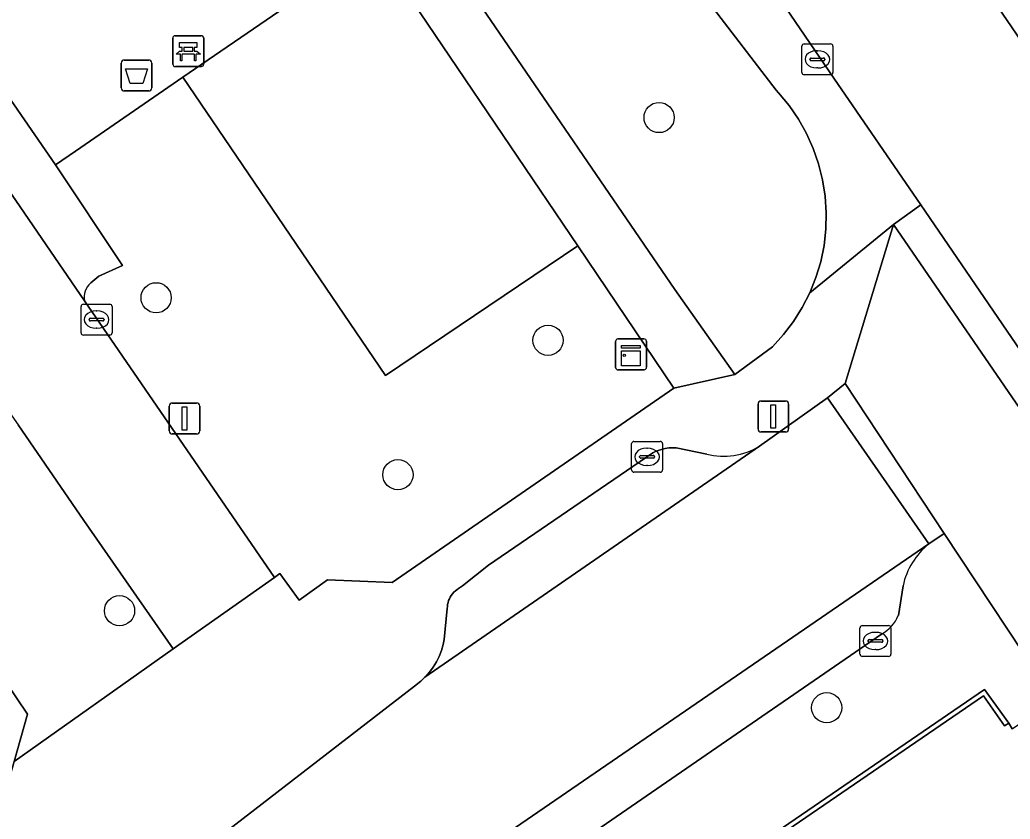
# Model space of a CAD drawing. Extents: x 157445 to 158888, y 383061 to 384688.
# Drawn here: x 158208.01 to 158240.06, y 383611.7 to 383637.57 of the extents above; entities that cross this region are included whole.
import ezdxf

# ---------------------------------------------------------------- set-up
doc = ezdxf.new("R2010")
doc.units = 0
for name, color, linetype in [('IMGEO_Afvalbak', 7, 'Continuous'), ('IMGEO_Bank', 7, 'Continuous'), ('IMGEO_Boom', 7, 'Continuous'), ('IMGEO_Erf', 7, 'Continuous'), ('IMGEO_Groenvoorziening', 7, 'Continuous'), ('IMGEO_Kast', 7, 'Continuous'), ('IMGEO_Kolk', 7, 'Continuous'), ('IMGEO_Lichtmast', 7, 'Continuous'), ('IMGEO_Muur', 7, 'Continuous'), ('IMGEO_Parkeervlak_open', 7, 'Continuous'), ('IMGEO_Rijbaan_lokaal_open', 7, 'Continuous'), ('IMGEO_Voetpad_open', 7, 'Continuous')]:
    doc.layers.add(name, color=color, linetype=linetype)

msp = doc.modelspace()

# ---------------------------------------------------------------- linework, layer by layer
at = {"layer": 'IMGEO_Afvalbak'}
for p, q in [((158211.295, 383635.364), (158211.295, 383636.164)), ((158211.295, 383636.164), (158211.295, 383635.364)), ((158211.395, 383636.264), (158212.185, 383636.264)), ((158212.185, 383636.264), (158211.395, 383636.264)), ((158212.285, 383636.164), (158212.285, 383635.364)), ((158212.285, 383635.364), (158212.285, 383636.164)), ((158212.185, 383635.264), (158211.395, 383635.264)), ((158211.395, 383635.264), (158212.185, 383635.264))]:
    msp.add_line(p, q, dxfattribs=at)
msp.add_lwpolyline([(158211.438, 383635.978), (158212.142, 383635.978), (158211.993, 383635.508), (158211.587, 383635.508), (158211.438, 383635.978)], dxfattribs=at)
for centre, start, end in [((158211.395, 383636.164), 90, 180), ((158211.395, 383636.164), 90, 180), ((158212.185, 383636.164), 0, 90), ((158212.185, 383636.164), 360, 90), ((158211.395, 383635.364), 180, 270), ((158211.395, 383635.364), 180, 270), ((158212.185, 383635.364), 270, 0), ((158212.185, 383635.364), 270, 0)]:
    msp.add_arc(centre, 0.1, start, end, dxfattribs=at)
at = {"layer": 'IMGEO_Bank'}
for p, q in [((158212.963, 383636.128), (158212.963, 383636.969)), ((158212.963, 383636.969), (158212.963, 383636.128)), ((158213.038, 383637.053), (158213.879, 383637.053)), ((158213.879, 383637.053), (158213.038, 383637.053)), ((158213.963, 383636.978), (158213.963, 383636.137)), ((158213.963, 383636.137), (158213.963, 383636.978)), ((158213.272, 383636.559), (158213.272, 383636.665)), ((158213.316, 383636.665), (158213.316, 383636.559)), ((158213.604, 383636.671), (158213.322, 383636.671)), ((158213.322, 383636.553), (158213.604, 383636.553)), ((158213.61, 383636.559), (158213.61, 383636.665)), ((158213.654, 383636.665), (158213.654, 383636.559)), ((158213.66, 383636.451), (158213.267, 383636.451)), ((158213.888, 383636.053), (158213.047, 383636.053)), ((158213.047, 383636.053), (158213.888, 383636.053))]:
    msp.add_line(p, q, dxfattribs=at)
for points in [[(158213.266, 383636.671), (158213.18, 383636.671), (158213.18, 383636.832), (158213.743, 383636.832), (158213.743, 383636.671), (158213.66, 383636.671)], [(158213.21, 383636.451), (158213.068, 383636.451), (158213.18, 383636.553), (158213.266, 383636.553)], [(158213.66, 383636.553), (158213.743, 383636.553), (158213.855, 383636.451), (158213.716, 383636.451)], [(158213.26, 383636.444), (158213.26, 383636.237), (158213.217, 383636.237), (158213.217, 383636.444)], [(158213.71, 383636.444), (158213.71, 383636.237), (158213.666, 383636.237), (158213.666, 383636.444)]]:
    msp.add_lwpolyline(points, dxfattribs=at)
for centre, radius, start, end in [((158213.041, 383636.975), 0.0779, 92.4484, 184.2845), ((158213.041, 383636.975), 0.0779, 92.4484, 184.2845), ((158213.885, 383636.975), 0.0779, 2.4484, 94.2845), ((158213.885, 383636.975), 0.0779, 2.4484, 94.2845), ((158213.265, 383636.664), 0.00671, 2.8957, 87.1043), ((158213.265, 383636.56), 0.00671, 272.8957, 357.1043), ((158213.322, 383636.664), 0.00671, 92.8957, 177.1043), ((158213.322, 383636.56), 0.00671, 182.8957, 267.1043), ((158213.604, 383636.664), 0.00671, 2.8957, 87.1043), ((158213.604, 383636.56), 0.00671, 272.8957, 357.1043), ((158213.661, 383636.664), 0.00671, 92.8957, 177.1043), ((158213.661, 383636.56), 0.00671, 182.8957, 267.1043), ((158213.21, 383636.444), 0.00671, 2.8957, 87.1043), ((158213.267, 383636.444), 0.00671, 92.8957, 177.1043), ((158213.659, 383636.444), 0.00671, 2.8957, 87.1043), ((158213.716, 383636.444), 0.00671, 92.8957, 177.1043), ((158213.041, 383636.131), 0.0779, 182.4484, 274.2845), ((158213.041, 383636.131), 0.0779, 182.4484, 274.2845), ((158213.885, 383636.131), 0.0779, 272.4484, 4.2845), ((158213.885, 383636.131), 0.0779, 272.4484, 4.2845)]:
    msp.add_arc(centre, radius, start, end, dxfattribs=at)
at = {"layer": 'IMGEO_Boom'}
for centre in [(158228.7, 383634.403), (158212.424, 383628.57), (158225.106, 383627.194), (158220.248, 383622.843), (158211.24, 383618.442), (158234.124, 383615.304)]:
    msp.add_circle(centre, 0.489, dxfattribs=at)
at = {"layer": 'IMGEO_Erf'}
for points in [[(158175.512, 383620.329), (158177.532, 383617.377), (158179.694, 383614.218), (158177.283, 383612.568), (158187.355, 383597.849), (158207.263, 383611.595), (158207.826, 383613.566), (158208.263, 383615.093), (158205.841, 383618.66), (158173.059, 383666.844)], [(158240.122, 383614.615), (158240.015, 383614.801), (158239.881, 383614.717), (158239.2, 383615.691), (158215.763, 383599.631), (158215.929, 383599.377), (158215.792, 383599.296), (158215.538, 383599.669), (158207.907, 383594.462), (158208.164, 383594.074), (158208.035, 383593.982), (158207.86, 383594.239), (158192.558, 383583.752), (158193.231, 383582.756), (158193.094, 383582.665), (158193.198, 383582.481), (158193.29, 383582.542), (158193.385, 383582.412), (158192.146, 383581.575), (158209.881, 383555.629)]]:
    msp.add_lwpolyline(points, dxfattribs=at)
at = {"layer": 'IMGEO_Groenvoorziening'}
for points in [[(158228.79, 383640.12), (158213.641, 383662.216), (158208.659, 383658.894), (158229.21, 383628.839), (158231.151, 383626.09), (158232.369, 383626.986), (158232.728, 383627.38), (158233.051, 383627.805), (158233.334, 383628.257), (158233.576, 383628.732), (158233.775, 383629.227), (158233.928, 383629.738), (158234.036, 383630.261), (158234.096, 383630.791), (158234.108, 383631.324), (158234.073, 383631.856), (158233.991, 383632.383), (158233.861, 383632.9), (158233.686, 383633.404), (158233.467, 383633.891), (158233.205, 383634.355), (158232.903, 383634.795), (158232.562, 383635.205), (158232.486, 383635.288)], [(158219.497, 383639.971), (158213.292, 383635.708), (158219.843, 383626.05), (158226.067, 383630.251)]]:
    msp.add_lwpolyline(points, close=True, dxfattribs=at)
for points in [[(158213.292, 383635.708), (158209.812, 383633.318), (158209.168, 383632.875), (158211.334, 383629.618), (158210.566, 383629.271), (158210.311, 383629.05)], [(158210.111, 383628.469), (158216.252, 383619.518), (158216.428, 383619.642), (158217.056, 383618.782), (158217.966, 383619.446), (158220.06, 383619.358), (158229.176, 383625.65), (158226.067, 383630.251), (158219.843, 383626.05), (158213.292, 383635.708)]]:
    msp.add_lwpolyline(points, dxfattribs=at)
msp.add_arc((158210.684, 383628.597), 0.587, 129.4565, 192.553, dxfattribs=at)
at = {"layer": 'IMGEO_Kast'}
for p, q in [((158227.367, 383627.239), (158228.208, 383627.239)), ((158228.208, 383627.239), (158227.367, 383627.239)), ((158227.292, 383626.314), (158227.292, 383627.155)), ((158227.292, 383627.155), (158227.292, 383626.314)), ((158228.292, 383627.164), (158228.292, 383626.323)), ((158228.292, 383626.323), (158228.292, 383627.164)), ((158228.217, 383626.239), (158227.376, 383626.239)), ((158227.376, 383626.239), (158228.217, 383626.239))]:
    msp.add_line(p, q, dxfattribs=at)
for points in [[(158227.487, 383627.029), (158228.087, 383627.029), (158228.087, 383626.944), (158227.487, 383626.944), (158227.487, 383627.029)], [(158227.487, 383626.854), (158228.087, 383626.854), (158228.087, 383626.365), (158227.487, 383626.365), (158227.487, 383626.854)]]:
    msp.add_lwpolyline(points, dxfattribs=at)
msp.add_circle((158227.571, 383626.703), 0.0377, dxfattribs=at)
for centre, start, end in [((158227.37, 383627.161), 92.4484, 184.2845), ((158227.37, 383627.161), 92.4484, 184.2845), ((158228.214, 383627.161), 2.4484, 94.2845), ((158228.214, 383627.161), 2.4484, 94.2845), ((158227.37, 383626.317), 182.4484, 274.2845), ((158227.37, 383626.317), 182.4484, 274.2845), ((158228.214, 383626.317), 272.4484, 4.2845), ((158228.214, 383626.317), 272.4484, 4.2845)]:
    msp.add_arc(centre, 0.0779, start, end, dxfattribs=at)
at = {"layer": 'IMGEO_Kolk'}
for p, q in [((158233.322, 383635.861), (158233.322, 383636.713)), ((158233.397, 383636.787), (158234.249, 383636.787)), ((158233.81, 383636.567), (158233.835, 383636.567)), ((158234.323, 383636.713), (158234.323, 383635.861)), ((158233.581, 383636.281), (158233.581, 383636.293)), ((158234.019, 383636.244), (158233.621, 383636.244)), ((158233.624, 383636.33), (158234.022, 383636.33)), ((158234.065, 383636.293), (158234.065, 383636.281)), ((158233.833, 383636.007), (158233.808, 383636.007)), ((158234.249, 383635.787), (158233.397, 383635.787)), ((158209.997, 383627.437), (158209.997, 383628.289)), ((158210.072, 383628.363), (158210.924, 383628.363)), ((158210.998, 383628.289), (158210.998, 383627.437)), ((158210.256, 383627.857), (158210.256, 383627.869)), ((158210.299, 383627.906), (158210.697, 383627.906)), ((158210.485, 383628.143), (158210.51, 383628.143)), ((158210.74, 383627.869), (158210.74, 383627.857)), ((158210.694, 383627.82), (158210.296, 383627.82)), ((158210.508, 383627.583), (158210.483, 383627.583)), ((158210.924, 383627.363), (158210.072, 383627.363)), ((158227.811, 383622.997), (158227.811, 383623.849)), ((158227.886, 383623.923), (158228.738, 383623.923)), ((158228.299, 383623.703), (158228.324, 383623.703)), ((158228.812, 383623.849), (158228.812, 383622.997)), ((158228.07, 383623.417), (158228.07, 383623.429)), ((158228.508, 383623.38), (158228.11, 383623.38)), ((158228.113, 383623.466), (158228.511, 383623.466)), ((158228.554, 383623.429), (158228.554, 383623.417)), ((158228.322, 383623.143), (158228.297, 383623.143)), ((158228.738, 383622.923), (158227.886, 383622.923)), ((158235.275, 383617.963), (158236.127, 383617.963)), ((158235.2, 383617.037), (158235.2, 383617.889)), ((158235.688, 383617.743), (158235.713, 383617.743)), ((158236.201, 383617.889), (158236.201, 383617.037)), ((158235.459, 383617.457), (158235.459, 383617.469)), ((158235.897, 383617.42), (158235.499, 383617.42)), ((158235.502, 383617.506), (158235.9, 383617.506)), ((158235.943, 383617.469), (158235.943, 383617.457)), ((158236.127, 383616.963), (158235.275, 383616.963)), ((158235.711, 383617.183), (158235.686, 383617.183))]:
    msp.add_line(p, q, dxfattribs=at)
for points in [[(158233.322, 383635.861), (158233.322, 383636.713)], [(158233.397, 383636.787), (158234.249, 383636.787)], [(158234.323, 383636.713), (158234.323, 383635.861)], [(158234.249, 383635.787), (158233.397, 383635.787)], [(158209.997, 383627.437), (158209.997, 383628.289)], [(158210.072, 383628.363), (158210.924, 383628.363)], [(158210.998, 383628.289), (158210.998, 383627.437)], [(158210.924, 383627.363), (158210.072, 383627.363)], [(158227.811, 383622.997), (158227.811, 383623.849)], [(158227.886, 383623.923), (158228.738, 383623.923)], [(158228.812, 383623.849), (158228.812, 383622.997)], [(158228.738, 383622.923), (158227.886, 383622.923)], [(158235.275, 383617.963), (158236.127, 383617.963)], [(158235.2, 383617.037), (158235.2, 383617.889)], [(158236.201, 383617.889), (158236.201, 383617.037)], [(158236.127, 383616.963), (158235.275, 383616.963)]]:
    msp.add_lwpolyline(points, dxfattribs=at)
for centre, radius, start, end in [((158233.399, 383636.711), 0.0765, 91.552, 178.448), ((158233.399, 383636.711), 0.0765, 91.552, 178.448), ((158234.247, 383636.711), 0.0765, 1.552, 88.448), ((158234.247, 383636.711), 0.0765, 1.552, 88.448), ((158233.621, 383636.29), 0.0403, 85.8775, 175.7526), ((158233.618, 383636.28), 0.0366, 178.938, 274.7102), ((158234.022, 383636.287), 0.043, 264.8664, 352.4533), ((158234.026, 383636.292), 0.0386, 1.7309, 96.639), ((158233.399, 383635.863), 0.0765, 181.552, 268.448), ((158233.399, 383635.863), 0.0765, 181.552, 268.448), ((158234.247, 383635.863), 0.0765, 271.552, 358.448), ((158234.247, 383635.863), 0.0765, 271.552, 358.448), ((158210.074, 383628.287), 0.0765, 91.552, 178.448), ((158210.074, 383628.287), 0.0765, 91.552, 178.448), ((158210.922, 383628.287), 0.0765, 1.552, 88.448), ((158210.922, 383628.287), 0.0765, 1.552, 88.448), ((158210.296, 383627.866), 0.0403, 85.8775, 175.7526), ((158210.293, 383627.856), 0.0366, 178.938, 274.7102), ((158210.697, 383627.863), 0.043, 264.8664, 352.4533), ((158210.701, 383627.868), 0.0386, 1.7309, 96.639), ((158210.074, 383627.439), 0.0765, 181.552, 268.448), ((158210.074, 383627.439), 0.0765, 181.552, 268.448), ((158210.922, 383627.439), 0.0765, 271.552, 358.448), ((158210.922, 383627.439), 0.0765, 271.552, 358.448), ((158227.888, 383623.847), 0.0765, 91.552, 178.448), ((158227.888, 383623.847), 0.0765, 91.552, 178.448), ((158228.736, 383623.847), 0.0765, 1.552, 88.448), ((158228.736, 383623.847), 0.0765, 1.552, 88.448), ((158228.11, 383623.426), 0.0403, 85.8775, 175.7526), ((158228.107, 383623.416), 0.0366, 178.938, 274.7102), ((158228.511, 383623.423), 0.043, 264.8664, 352.4533), ((158228.515, 383623.428), 0.0386, 1.7309, 96.639), ((158227.888, 383622.999), 0.0765, 181.552, 268.448), ((158227.888, 383622.999), 0.0765, 181.552, 268.448), ((158228.736, 383622.999), 0.0765, 271.552, 358.448), ((158228.736, 383622.999), 0.0765, 271.552, 358.448), ((158235.277, 383617.887), 0.0765, 91.552, 178.448), ((158235.277, 383617.887), 0.0765, 91.552, 178.448), ((158236.125, 383617.887), 0.0765, 1.552, 88.448), ((158236.125, 383617.887), 0.0765, 1.552, 88.448), ((158235.499, 383617.466), 0.0403, 85.8775, 175.7526), ((158235.496, 383617.456), 0.0366, 178.938, 274.7102), ((158235.9, 383617.463), 0.043, 264.8664, 352.4533), ((158235.904, 383617.468), 0.0386, 1.7309, 96.639), ((158235.277, 383617.039), 0.0765, 181.552, 268.448), ((158235.277, 383617.039), 0.0765, 181.552, 268.448), ((158236.125, 383617.039), 0.0765, 271.552, 358.448), ((158236.125, 383617.039), 0.0765, 271.552, 358.448)]:
    msp.add_arc(centre, radius, start, end, dxfattribs=at)
for centre, major_axis, ratio, start_param, end_param in [((158233.809, 383636.287), (-0.387, 0.002), 0.722429, 4.712389, 7.853982), ((158233.834, 383636.287), (-0.39, 0.002), 0.717154, 1.570796, 4.712389), ((158210.484, 383627.863), (-0.387, 0.002), 0.722429, 4.712389, 7.853982), ((158210.509, 383627.863), (-0.39, 0.002), 0.717154, 1.570796, 4.712389), ((158228.298, 383623.423), (-0.387, 0.002), 0.722429, 4.712389, 7.853982), ((158228.323, 383623.423), (-0.39, 0.002), 0.717154, 1.570796, 4.712389), ((158235.687, 383617.463), (-0.387, 0.002), 0.722429, 4.712389, 7.853982), ((158235.712, 383617.463), (-0.39, 0.002), 0.717154, 1.570796, 4.712389)]:
    msp.add_ellipse(centre, major_axis=major_axis, ratio=ratio, start_param=start_param, end_param=end_param, dxfattribs=at)
at = {"layer": 'IMGEO_Lichtmast'}
for p, q in [((158212.845, 383624.263), (158212.845, 383625.063)), ((158212.845, 383625.063), (158212.845, 383624.263)), ((158212.945, 383625.163), (158213.735, 383625.163)), ((158213.735, 383625.163), (158212.945, 383625.163)), ((158213.835, 383625.063), (158213.835, 383624.263)), ((158213.835, 383624.263), (158213.835, 383625.063)), ((158231.9, 383624.328), (158231.9, 383625.128)), ((158231.9, 383625.128), (158231.9, 383624.328)), ((158232, 383625.228), (158232.79, 383625.228)), ((158232.79, 383625.228), (158232, 383625.228)), ((158232.89, 383625.128), (158232.89, 383624.328)), ((158232.89, 383624.328), (158232.89, 383625.128)), ((158213.735, 383624.163), (158212.945, 383624.163)), ((158212.945, 383624.163), (158213.735, 383624.163)), ((158232.79, 383624.228), (158232, 383624.228)), ((158232, 383624.228), (158232.79, 383624.228))]:
    msp.add_line(p, q, dxfattribs=at)
for points in [[(158213.265, 383625.038), (158213.415, 383625.038), (158213.415, 383624.288), (158213.265, 383624.288), (158213.265, 383625.038)], [(158232.32, 383625.103), (158232.47, 383625.103), (158232.47, 383624.353), (158232.32, 383624.353), (158232.32, 383625.103)]]:
    msp.add_lwpolyline(points, dxfattribs=at)
for centre, start, end in [((158212.945, 383625.063), 90, 180), ((158212.945, 383625.063), 90, 180), ((158213.735, 383625.063), 0, 90), ((158213.735, 383625.063), 360, 90), ((158232, 383625.128), 90, 180), ((158232, 383625.128), 90, 180), ((158232.79, 383625.128), 0, 90), ((158232.79, 383625.128), 360, 90), ((158232, 383624.328), 180, 270), ((158232, 383624.328), 180, 270), ((158232.79, 383624.328), 270, 0), ((158232.79, 383624.328), 270, 0), ((158212.945, 383624.263), 180, 270), ((158212.945, 383624.263), 180, 270), ((158213.735, 383624.263), 270, 0), ((158213.735, 383624.263), 270, 0)]:
    msp.add_arc(centre, 0.1, start, end, dxfattribs=at)
at = {"layer": 'IMGEO_Muur'}
msp.add_lwpolyline([(158239.233, 383615.894), (158215.538, 383599.669), (158215.792, 383599.296), (158215.929, 383599.377), (158215.763, 383599.631), (158239.2, 383615.691), (158239.881, 383614.717), (158240.015, 383614.801)], close=True, dxfattribs=at)
at = {"layer": 'IMGEO_Parkeervlak_open'}
for points in [[(158210.311, 383629.05), (158210.566, 383629.271), (158211.334, 383629.618), (158209.168, 383632.875), (158198.675, 383648.1), (158197.698, 383647.497)], [(158197.105, 383647.46), (158210.111, 383628.469)], [(158230.242, 383623.511), (158229.25, 383623.711), (158229.131, 383623.715), (158229.013, 383623.709), (158228.895, 383623.692), (158228.78, 383623.665), (158228.667, 383623.627), (158228.558, 383623.58), (158228.496, 383623.547), (158223.181, 383619.918), (158222.335, 383619.253), (158222.213, 383619.157), (158222.158, 383619.122), (158222.107, 383619.083), (158222.059, 383619.04), (158222.015, 383618.992), (158221.976, 383618.94), (158221.942, 383618.885), (158221.912, 383618.828), (158221.888, 383618.768), (158221.869, 383618.706), (158221.856, 383618.642), (158221.849, 383618.578), (158221.847, 383618.519), (158221.742, 383617.516), (158221.709, 383617.345), (158221.654, 383617.152), (158221.582, 383616.966), (158221.494, 383616.786), (158221.39, 383616.615), (158221.272, 383616.454), (158221.139, 383616.304), (158221.121, 383616.287), (158231.951, 383623.767)], [(158237.43, 383620.603), (158188.489, 383587.021)], [(158236.441, 383618.288), (158236.593, 383619.251)], [(158231.371, 383614.567), (158235.898, 383617.681)], [(158212.044, 383601.243), (158212.437, 383601.52), (158231.371, 383614.567)]]:
    msp.add_lwpolyline(points, dxfattribs=at)
for centre, radius, start, end in [((158210.684, 383628.597), 0.587, 129.4565, 192.553), ((158230.793, 383625.664), 2.222, 255.6366, 301.402), ((158238.915, 383618.748), 2.376, 128.6918, 167.7863), ((158235.286, 383618.775), 1.253, 299.2195, 337.1512)]:
    msp.add_arc(centre, radius, start, end, dxfattribs=at)
at = {"layer": 'IMGEO_Rijbaan_lokaal_open'}
msp.add_lwpolyline([(158212.683, 383693.665), (158200.413, 383685.484), (158204.279, 383679.815), (158208.074, 383674.21), (158214.464, 383664.841), (158234.352, 383635.679), (158237.164, 383631.582), (158244.36, 383621.051), (158246.999, 383617.179), (158249.746, 383613.209), (158254.454, 383616.371), (158245.709, 383629.148), (158245.564, 383629.334), (158236.121, 383643.187), (158224.589, 383660.087)], dxfattribs=at)
for points in [[(158193.758, 383645.189), (158206.716, 383626.203), (158207.963, 383624.462), (158210.086, 383621.359), (158212.978, 383617.205), (158216.252, 383619.518), (158210.111, 383628.469), (158197.105, 383647.46), (158196.976, 383647.54), (158194.546, 383651.117), (158182.697, 383668.557), (158179.386, 383666.343), (158180.345, 383664.898), (158193.044, 383646.255)], [(158237.43, 383620.603), (158234.147, 383625.328), (158231.951, 383623.767), (158221.121, 383616.287), (158220.994, 383616.167), (158220.784, 383615.999), (158213.207, 383610.143), (158213.02, 383609.994), (158212.903, 383609.916), (158212.744, 383609.828), (158212.721, 383609.818), (158172.026, 383581.665), (158171.879, 383581.534), (158171.721, 383581.416), (158174.425, 383577.495), (158178.018, 383579.96), (158179.317, 383580.832), (158188.368, 383586.938), (158188.489, 383587.021)]]:
    msp.add_lwpolyline(points, close=True, dxfattribs=at)
at = {"layer": 'IMGEO_Voetpad_open'}
for points in [[(158210.568, 383680.576), (158210.773, 383680.301), (158214.72, 383674.526), (158224.589, 383660.087), (158236.121, 383643.187), (158245.564, 383629.334), (158245.709, 383629.148), (158246.567, 383629.75), (158257.189, 383614.033), (158256.439, 383613.471), (158257.329, 383612.17)], [(158180.345, 383664.898), (158179.386, 383666.343), (158182.697, 383668.557), (158181.068, 383670.937), (158177.358, 383668.398), (158176.693, 383669.336), (158174.553, 383667.839), (158173.059, 383666.844), (158205.841, 383618.66), (158208.263, 383615.093), (158207.826, 383613.566), (158212.978, 383617.205), (158210.086, 383621.359), (158207.963, 383624.462)], [(158208.659, 383658.894), (158213.641, 383662.216), (158228.79, 383640.12), (158232.486, 383635.288), (158232.562, 383635.205), (158232.903, 383634.795), (158233.205, 383634.355), (158233.467, 383633.891), (158233.686, 383633.404), (158233.861, 383632.9), (158233.991, 383632.383), (158234.073, 383631.856), (158234.108, 383631.324), (158234.096, 383630.791), (158234.036, 383630.261), (158233.928, 383629.738), (158233.775, 383629.227), (158233.576, 383628.732), (158236.284, 383630.945), (158237.164, 383631.582), (158234.352, 383635.679), (158214.464, 383664.841)], [(158197.698, 383647.497), (158198.675, 383648.1), (158209.168, 383632.875), (158209.812, 383633.318), (158213.292, 383635.708), (158219.497, 383639.971), (158226.067, 383630.251), (158229.176, 383625.65), (158231.151, 383626.09), (158229.21, 383628.839), (158208.659, 383658.894)], [(158231.951, 383623.767), (158234.147, 383625.328), (158234.717, 383625.799), (158236.284, 383630.945), (158233.576, 383628.732), (158233.334, 383628.257), (158233.051, 383627.805), (158232.728, 383627.38), (158232.369, 383626.986), (158231.151, 383626.09), (158229.176, 383625.65), (158220.06, 383619.358), (158217.966, 383619.446), (158217.056, 383618.782), (158216.428, 383619.642), (158216.252, 383619.518), (158212.978, 383617.205), (158207.826, 383613.566), (158207.263, 383611.595), (158187.355, 383597.849), (158186.561, 383597.301), (158166.24, 383583.271)], [(158246.999, 383617.179), (158244.36, 383621.051), (158243.465, 383620.474), (158236.284, 383630.945), (158234.717, 383625.799), (158237.929, 383620.937), (158241.491, 383615.546), (158253.203, 383598.26), (158253.341, 383598.153), (158256.385, 383593.609), (158256.493, 383593.672), (158259.462, 383589.365), (158259.632, 383589.105), (158260.521, 383587.747), (158260.646, 383587.833), (158261.412, 383588.358), (158286.103, 383552.281), (158287.042, 383550.909), (158313.103, 383512.83)], [(158213.207, 383610.143), (158220.784, 383615.999), (158220.994, 383616.167), (158221.121, 383616.287), (158221.139, 383616.304), (158221.272, 383616.454), (158221.39, 383616.615), (158221.494, 383616.786), (158221.582, 383616.966), (158221.654, 383617.152), (158221.709, 383617.345), (158221.742, 383617.516), (158221.847, 383618.519), (158221.849, 383618.578), (158221.856, 383618.642), (158221.869, 383618.706), (158221.888, 383618.768), (158221.912, 383618.828), (158221.942, 383618.885), (158221.976, 383618.94), (158222.015, 383618.992), (158222.059, 383619.04), (158222.107, 383619.083), (158222.158, 383619.122), (158222.213, 383619.157), (158222.335, 383619.253), (158223.181, 383619.918), (158228.496, 383623.547), (158228.558, 383623.58), (158228.667, 383623.627), (158228.78, 383623.665), (158228.895, 383623.692), (158229.013, 383623.709), (158229.131, 383623.715), (158229.25, 383623.711), (158230.242, 383623.511)], [(158239.233, 383615.894), (158240.015, 383614.801), (158240.122, 383614.615), (158241.491, 383615.546), (158237.929, 383620.937), (158237.43, 383620.603)], [(158236.593, 383619.251), (158236.441, 383618.288)], [(158235.898, 383617.681), (158231.371, 383614.567), (158212.437, 383601.52), (158212.044, 383601.243)], [(158188.489, 383587.021), (158188.368, 383586.938), (158188.974, 383586.056), (158188.059, 383580.776), (158192.324, 383583.788), (158207.907, 383594.462), (158215.538, 383599.669), (158239.233, 383615.894)]]:
    msp.add_lwpolyline(points, dxfattribs=at)
for points in [[(158244.36, 383621.051), (158237.164, 383631.582), (158236.284, 383630.945), (158243.465, 383620.474)], [(158237.929, 383620.937), (158234.717, 383625.799), (158234.147, 383625.328), (158237.43, 383620.603)]]:
    msp.add_lwpolyline(points, close=True, dxfattribs=at)
for centre, radius, start, end in [((158230.793, 383625.664), 2.222, 255.6366, 301.402), ((158238.915, 383618.748), 2.376, 128.6918, 167.7863), ((158235.286, 383618.775), 1.253, 299.2195, 337.1512)]:
    msp.add_arc(centre, radius, start, end, dxfattribs=at)

doc.saveas('drawing.dxf')
